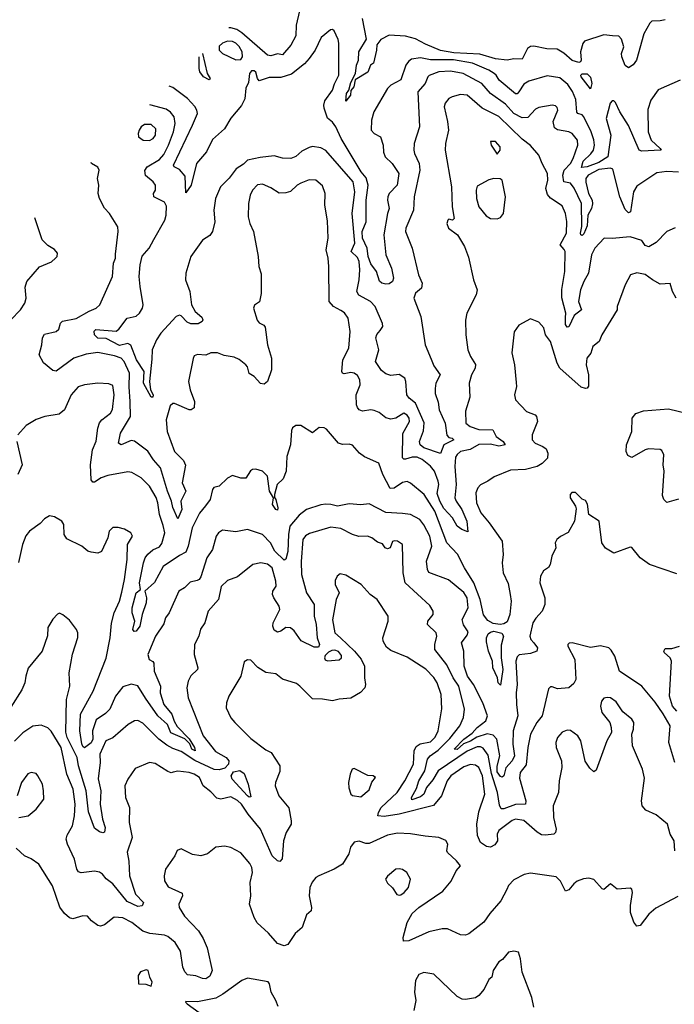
# Model space of a CAD drawing. Extents: x 2086813 to 2278017, y 548126 to 753336.
# Tile 300 of 461: x 2152256 to 2156189, y 702103 to 708019. Entities that reach past the tile are written whole.
import ezdxf

# ---------------------------------------------------------------- set-up
doc = ezdxf.new("R2010")
doc.units = 0

msp = doc.modelspace()

# ---------------------------------------------------------------- linework, layer by layer
at = {"layer": '0CON10XD'}
for points in [[(2153937.8, 708072.2), (2153917.1, 707985), (2153915, 707922.5), (2153884.4, 707865), (2153835, 707808), (2153804, 707814), (2153765, 707802.2), (2153745, 707805.6), (2153590.2, 707940.2), (2153559.5, 707959.5), (2153525, 707969.6), (2153511.6, 707969.8)], [(2156135, 708018.6), (2156105, 708010.8), (2156055, 708008.8), (2156041.7, 707998.3), (2156006.2, 707933.8), (2155962.5, 707775), (2155942.2, 707747.8), (2155915, 707728.8), (2155895, 707744.2), (2155874.5, 707795), (2155872.2, 707815), (2155886.9, 707855), (2155872.2, 707902.2), (2155855, 707919.2), (2155818.3, 707921.7), (2155765, 707927.5), (2155649.5, 707890.5), (2155639.1, 707875), (2155626.2, 707825), (2155630, 707775), (2155625.4, 707764.6), (2155615, 707762.1), (2155575, 707773.9), (2155525, 707818), (2155485, 707841.1), (2155423.1, 707843.1), (2155345, 707858.5), (2155325, 707856.9), (2155306.7, 707845), (2155275, 707780.5), (2155225, 707782.9), (2155185, 707776.2), (2155115, 707783.9), (2155020.5, 707810.5), (2154865, 707819.1), (2154785, 707832.6), (2154695, 707870.5), (2154635, 707904.1), (2154575, 707920.3), (2154475, 707925.8), (2154425, 707899.4), (2154401.8, 707868.2), (2154400.6, 707835), (2154382.5, 707757.5), (2154363.3, 707745), (2154347, 707703), (2154271.9, 707658.1), (2154263.8, 707615), (2154246.2, 707593.8), (2154244, 707565), (2154215, 707530), (2154219.4, 707575), (2154234.5, 707595.5), (2154245, 707642), (2154274.2, 707695.8), (2154279.5, 707745), (2154292.2, 707775), (2154294.5, 707825), (2154339.2, 707900.8), (2154315.8, 708025)], [(2156225, 707654.2), (2156092.5, 707597.5), (2156048, 707535), (2156031.2, 707478.8), (2156032.2, 707345), (2156050, 707295), (2156103.8, 707245), (2156110, 707235), (2156105.7, 707234.3), (2155995, 707229.5), (2155978, 707235), (2155913.8, 707383.8), (2155862.2, 707465), (2155835, 707522), (2155825, 707532), (2155815, 707532), (2155803.3, 707516.7), (2155780.5, 707425), (2155807.1, 707325), (2155789.3, 707195), (2155735, 707160.6), (2155665, 707134.3), (2155631, 707131), (2155641.9, 707168.1), (2155687.8, 707212.2), (2155703.3, 707235), (2155710.3, 707265), (2155706.5, 707296.5), (2155690.7, 707345), (2155645, 707434.6), (2155635, 707446.9), (2155610, 707455), (2155603.3, 707463.3), (2155598.5, 707538.5), (2155577.2, 707587.2), (2155550.1, 707630.1), (2155501.1, 707668.9), (2155425, 707682), (2155315, 707648.9), (2155285, 707631.8), (2155255, 707584.4), (2155245, 707573.5), (2155235, 707572.1), (2155136.9, 707655), (2155119.4, 707685), (2155106.7, 707695), (2155075, 707715.2), (2154976.9, 707756.9), (2154862.7, 707777.3), (2154725, 707777.9), (2154665, 707789.4), (2154609.6, 707780.4), (2154591.7, 707768.3), (2154575.2, 707744.8), (2154545, 707657.1), (2154485, 707624.5), (2154465, 707605.6), (2154383.2, 707465), (2154369.2, 707415), (2154368.5, 707355), (2154385, 707335.5), (2154423.9, 707313.9), (2154439.3, 707265), (2154442.5, 707222.5), (2154452.8, 707195), (2154494.4, 707155), (2154534.6, 707095), (2154524.1, 707025), (2154475.8, 706975), (2154467.1, 706955), (2154465.8, 706935), (2154476.7, 706885), (2154465.2, 706855), (2154444.5, 706725), (2154456.6, 706606.6), (2154489.2, 706525), (2154501.1, 706465), (2154496.6, 706445), (2154475, 706431.4), (2154455, 706430.2), (2154431.9, 706435), (2154417.2, 706447.2), (2154399.7, 706505), (2154365, 706551.8), (2154350.3, 706595), (2154343.1, 706645), (2154314.9, 706705), (2154313.9, 706745), (2154338.1, 706805), (2154337.7, 706935), (2154348.9, 707025), (2154338.3, 707068.3), (2154308.2, 707105), (2154187.6, 707305), (2154155, 707375.6), (2154135, 707403.1), (2154106.2, 707426.2), (2154086.1, 707486.1), (2154082.5, 707505), (2154089.1, 707530.9), (2154135, 707594.3), (2154146.9, 707633.1), (2154173.1, 707685), (2154172.7, 707877.3), (2154169.3, 707899.3), (2154145, 707951.2), (2154135, 707958.8), (2154123, 707957), (2154067.8, 707912.2), (2154031.1, 707835), (2153995.5, 707785), (2153966.8, 707753.2), (2153889.6, 707690.4), (2153825, 707670.6), (2153755, 707670.6), (2153695, 707650.8), (2153684.4, 707664.4), (2153675, 707703.8), (2153665, 707710.8), (2153648.8, 707711.2), (2153636.2, 707695), (2153631.2, 707641.2), (2153615, 707606.2), (2153607.8, 707542.2), (2153587.9, 707502.1), (2153525, 707426.5), (2153486.9, 707363.1), (2153415, 707298), (2153377.9, 707225), (2153318.2, 707155), (2153286.6, 707025), (2153255, 706977.5), (2153249.1, 707079.1), (2153215, 707117.7), (2153184.4, 707134.4), (2153180, 707145), (2153295, 707385.6), (2153323.2, 707455), (2153320.4, 707475), (2153307.6, 707497.6), (2153263.3, 707545), (2153175, 707612.1), (2153153.6, 707619.1)], [(2153555, 707777.5), (2153585, 707780), (2153594.5, 707795.5), (2153591.8, 707825), (2153575, 707858.2), (2153555, 707878.4), (2153535, 707887.8), (2153505, 707889.1), (2153475, 707878.2), (2153455, 707860), (2153454.5, 707835), (2153475, 707816.2), (2153555, 707777.5)], [(2153354, 707815.4), (2153381.8, 707695), (2153400.8, 707665), (2153395, 707656.2), (2153360, 707675), (2153339.1, 707705), (2153333.8, 707725), (2153333.2, 707795)], [(2156215, 707102.5), (2156145, 707106.9), (2156085, 707098.1), (2155965, 707018.1), (2155944.6, 706985), (2155925.6, 706865), (2155915, 706857.1), (2155895, 706878.1), (2155861.1, 706955), (2155820.6, 707120.6), (2155806.1, 707126.1), (2155735, 707117.9), (2155671.2, 707085), (2155657, 707065), (2155657.6, 707042.4), (2155673.3, 706975), (2155695.7, 706935), (2155698.7, 706911.3), (2155691.8, 706885), (2155669.7, 706845), (2155665, 706779.5), (2155645, 706732.5), (2155635, 706722.2), (2155627.5, 706725), (2155624.8, 706735), (2155632.9, 706775), (2155630.9, 706915), (2155587.3, 707007.3), (2155565, 707035.7), (2155525, 707044.4), (2155520.4, 707085), (2155527.7, 707115), (2155565.2, 707155), (2155582.3, 707185), (2155610.5, 707265), (2155607.8, 707295), (2155575, 707335.6), (2155555, 707345.4), (2155487.6, 707357.6), (2155469.5, 707369.5), (2155462.3, 707407.7), (2155489.1, 707475), (2155485, 707491.2), (2155475, 707500.8), (2155455, 707505.8), (2155375, 707490), (2155355, 707480), (2155309.2, 707430.8), (2155275, 707429.5), (2155225, 707454.8), (2155175, 707511.9), (2155084.8, 707574.8), (2155032.5, 707635), (2154921.4, 707695), (2154845, 707709.4), (2154775, 707704.8), (2154717, 707683), (2154707.5, 707675), (2154693.2, 707635), (2154648.9, 707585), (2154657.5, 707375), (2154625.6, 707275), (2154624.4, 707235.6), (2154628.2, 707215), (2154656.2, 707155), (2154660.7, 707115), (2154625.5, 706955), (2154621.1, 706875), (2154576, 706765), (2154574.3, 706745), (2154613.3, 706645), (2154651.2, 706485), (2154674.4, 706435), (2154669.5, 706405), (2154634.5, 706375.5), (2154623.3, 706345), (2154666.6, 706235), (2154692.4, 706065), (2154728.7, 705978.7), (2154745, 705939.1), (2154781.8, 705885), (2154757.2, 705835), (2154752.4, 705802.4), (2154752.4, 705772.4), (2154771.1, 705721.1), (2154776, 705675), (2154812.1, 705595), (2154822.4, 705522.4), (2154835, 705508.8), (2154855, 705504), (2154864, 705495), (2154803.8, 705465), (2154785, 705411.8), (2154685, 705446.5), (2154662.5, 705465), (2154657.5, 705485), (2154681.6, 705548.4), (2154686.1, 705596.1), (2154634.5, 705714.5), (2154595.9, 705745), (2154582.2, 705765), (2154576.4, 705845), (2154569.3, 705865), (2154535, 705887.4), (2154485, 705880), (2154455, 705890), (2154430.4, 705910.4), (2154394.5, 705965), (2154413.8, 706035), (2154396.5, 706106.5), (2154402.5, 706127.5), (2154421.7, 706151.7), (2154437.8, 706175), (2154435.9, 706194.1), (2154391.2, 706295), (2154363.8, 706325), (2154293.3, 706363.3), (2154281.2, 706385), (2154296.2, 706456.2), (2154300, 706515), (2154295.2, 706565), (2154285, 706590), (2154247.9, 706625), (2154269.4, 706675), (2154254.1, 706855), (2154270, 706985), (2154260, 707045), (2154095, 707232.5), (2154065, 707249.1), (2154015, 707256.2), (2153995, 707251.5), (2153951.7, 707228.3), (2153914.2, 707195.8), (2153885, 707184.6), (2153835, 707185.6), (2153785, 707201.5), (2153700.6, 707190.6), (2153625, 707174.4), (2153599.9, 707150.1), (2153557.1, 707122.9), (2153515, 707066), (2153462, 707015), (2153431.9, 706945), (2153421.9, 706875), (2153428.2, 706805), (2153414.7, 706745.3), (2153398.3, 706721.7), (2153355, 706694.2), (2153284.6, 706595), (2153253.8, 706495), (2153252.1, 706455), (2153277.7, 706385), (2153288, 706305), (2153309.6, 706265), (2153350.4, 706230.4), (2153355.5, 706215), (2153351.8, 706205), (2153328.5, 706191.5), (2153285, 706191.6), (2153261.4, 706201.4), (2153225, 706239.6), (2153215, 706242.7), (2153195, 706234.7), (2153103.3, 706135), (2153076.9, 706095), (2153051.9, 706035), (2153049.8, 705979.8), (2153036.5, 705845), (2153042, 705795), (2153057.3, 705765), (2153055, 705750), (2153045, 705750), (2152999.1, 705835), (2153003.3, 705905), (2152956.7, 705975), (2152923.2, 706063.2), (2152905, 706072.5), (2152855, 706061.6), (2152775, 706103.4), (2152725, 706105.6), (2152705.6, 706125), (2152703.3, 706146.7), (2152713.6, 706156.4), (2152835, 706147.5), (2152850.9, 706159.1), (2152901.8, 706225), (2152955, 706237.9), (2152975.8, 706255), (2152994, 706285), (2152997.6, 706305), (2152978.7, 706415), (2152974.4, 706475), (2152978.8, 706545), (2152991.5, 706598.5), (2153033.5, 706645), (2153062.2, 706697.8), (2153126.9, 706815), (2153135.2, 706845), (2153137.3, 706897.3), (2153125, 706921.9), (2153062, 706955), (2153060, 706975), (2153072, 706995), (2153072, 707025), (2153057.5, 707045), (2153011.9, 707081.9), (2153007.3, 707112.7), (2153021.1, 707135), (2153095, 707178.2), (2153121.7, 707208.3), (2153150.7, 707265), (2153179.2, 707345), (2153189.5, 707395), (2153183.3, 707435), (2153162.2, 707462.2), (2153135, 707480), (2153038.4, 707506.2)], [(2155685, 707604), (2155629.1, 707675), (2155628.1, 707685), (2155636.2, 707693.8), (2155665, 707693.8), (2155685, 707673.3), (2155694, 707635), (2155685, 707604)], [(2156195, 706768), (2156145, 706746.2), (2156080.3, 706679.7), (2156036.5, 706653.5), (2156015, 706662.7), (2155995, 706691.4), (2155925, 706713.3), (2155815, 706702.9), (2155767.5, 706705), (2155711.1, 706645), (2155692.1, 706605), (2155673.9, 706496.1), (2155645, 706446.5), (2155626.3, 706395), (2155614.6, 706325), (2155630.8, 706275), (2155588.5, 706241.5), (2155555, 706172.5), (2155545, 706170.8), (2155535, 706188), (2155535, 706230), (2155536.9, 706255), (2155512.9, 706347.1), (2155513, 706397), (2155531.4, 706505), (2155532.8, 706625), (2155528.2, 706638.2), (2155502.9, 706665), (2155541.3, 706735), (2155544.4, 706805.6), (2155535, 706853.3), (2155515, 706900), (2155446.2, 706946.2), (2155427.5, 706967.5), (2155417.3, 707005), (2155429.5, 707055), (2155427.8, 707095), (2155394.6, 707154.6), (2155375.7, 707205), (2155325, 707262.2), (2155275, 707300.4), (2155135, 707436), (2155035, 707486.3), (2154945, 707564.5), (2154905, 707569.5), (2154855, 707555.7), (2154835, 707544.2), (2154812.6, 707517.4), (2154805.7, 707495), (2154827.4, 707407.4), (2154832.8, 707355), (2154815.3, 707275), (2154812.7, 707235), (2154849.6, 707015), (2154855.3, 706895), (2154866.7, 706825), (2154856.7, 706813.3), (2154835, 706820), (2154827.5, 706815), (2154822.5, 706795), (2154832, 706765), (2154886.4, 706726.4), (2154928.8, 706655), (2154951.9, 706591.9), (2154982.2, 706455), (2155004.4, 706395), (2154999.2, 706365), (2154942, 706255), (2154934.2, 706214.2), (2154936.9, 706125), (2154949.2, 706035), (2154964, 705995), (2154994, 705946), (2154992.2, 705925), (2154971.5, 705885), (2154957.5, 705835), (2154959.7, 705750.3), (2154934.4, 705665.6), (2154937.5, 705595), (2154962.5, 705575), (2155015, 705555.8), (2155098.6, 705555), (2155118.2, 705515), (2155160, 705485), (2155173.8, 705465), (2155135, 705456.8), (2155085, 705468.5), (2155015, 705466.5), (2154963.5, 705436.5), (2154905, 705423.5), (2154885, 705406.9), (2154875, 705389.2), (2154870.8, 705335), (2154878.6, 705225), (2154870.3, 705145), (2154877.7, 705125), (2154913.5, 705075), (2154941.8, 705005), (2154948.8, 704941.2), (2154912.5, 704955), (2154884.3, 704975), (2154857.1, 705025), (2154805, 705082.5), (2154779.8, 705125), (2154765, 705172.5), (2154774.3, 705225), (2154770.8, 705245), (2154747.7, 705305), (2154725, 705336.2), (2154675, 705375.2), (2154645, 705390.6), (2154615, 705390.4), (2154575, 705378.6), (2154565, 705378.5), (2154556.6, 705386.6), (2154557.8, 705532.2), (2154597.1, 705605), (2154596.2, 705625), (2154585, 705642.9), (2154565, 705654.3), (2154516.2, 705623.8), (2154485, 705618.9), (2154455, 705626.7), (2154415, 705657.5), (2154385, 705670.9), (2154365, 705674.6), (2154315, 705666.9), (2154295, 705673.5), (2154285, 705687.5), (2154278.8, 705705), (2154278.2, 705765), (2154301.8, 705825), (2154300, 705855), (2154285, 705880.8), (2154265.8, 705895), (2154245, 705898.5), (2154205, 705890), (2154195, 705894), (2154191.1, 705905), (2154196.9, 705975), (2154234.4, 706045), (2154242.1, 706145), (2154230, 706225), (2154207.3, 706257.3), (2154185, 706271.5), (2154141.4, 706295), (2154114.5, 706325), (2154113.1, 706535), (2154109.6, 706585), (2154096.9, 706635), (2154109.5, 706705), (2154105, 706810), (2154089.1, 706905), (2154090.4, 706975), (2154075, 707020.6), (2154035, 707054.4), (2153995, 707055.5), (2153945, 707037.3), (2153923.3, 707025), (2153883.1, 706986.9), (2153855, 706977.5), (2153815, 706976.2), (2153765, 707008.2), (2153715, 707030.9), (2153685, 707025.6), (2153654.5, 706995), (2153641.2, 706965), (2153630.4, 706915), (2153628.9, 706835), (2153638.1, 706795), (2153660.6, 706745), (2153688.9, 706595), (2153693.3, 706535), (2153707.5, 706492.5), (2153707.3, 706372.7), (2153695.7, 706324.3), (2153667.3, 706302.7), (2153660.8, 706285), (2153682.6, 706212.6), (2153695, 706196.2), (2153722.3, 706182.3), (2153730.5, 706170.5), (2153744.4, 706065.6), (2153769.5, 705985), (2153769.5, 705915), (2153744.4, 705845), (2153725, 705828.8), (2153703.2, 705833.2), (2153665, 705874), (2153635, 705893.3), (2153623.8, 705933.8), (2153614.7, 705944.7), (2153575, 705976.7), (2153545, 705991.4), (2153485, 706000), (2153445, 706016.2), (2153405, 706016.2), (2153375, 706002.5), (2153323.3, 706006.7), (2153305, 705998), (2153297.3, 705982.7), (2153269.7, 705845), (2153279.7, 705795), (2153305.6, 705725), (2153304, 705686), (2153285.8, 705674.2), (2153275, 705674.2), (2153185, 705712.9), (2153175, 705712.5), (2153160.8, 705699.2)], [(2153035, 707293.3), (2153057.1, 707305), (2153072.2, 707325), (2153073.2, 707363.2), (2153045, 707389.4), (2153005, 707388.6), (2152986, 707375), (2152974.4, 707355.6), (2152967.1, 707335), (2152968.6, 707315), (2152996.7, 707295), (2153035, 707293.3)], [(2155125, 707210), (2155143.3, 707235), (2155143.8, 707255), (2155115, 707285.7), (2155085, 707287.5), (2155088, 707265), (2155125, 707210)], [(2153160.8, 705699.2), (2153136.6, 705615), (2153142.7, 705545), (2153185.4, 705425), (2153240.5, 705370.5), (2153251.8, 705341.8), (2153232.1, 705235), (2153254.5, 705185), (2153224.6, 705125), (2153229.4, 705075), (2153205, 705018.8), (2153175, 705088), (2153167.8, 705125), (2153143.8, 705185), (2153102.1, 705325), (2153059.2, 705375), (2153026.3, 705426.3), (2152945, 705486.7), (2152925, 705489.6), (2152865, 705464.7), (2152850, 705475), (2152860.8, 705535), (2152921.3, 705635), (2152919.4, 705725), (2152912.7, 705812.7), (2152914.8, 705895), (2152883.9, 705965), (2152865, 705985.3), (2152825, 705999.1), (2152725, 706018.1), (2152655, 706009.2), (2152580, 705985), (2152474, 705906), (2152455, 705910.5), (2152397.8, 705957.8), (2152372.9, 706005), (2152388.9, 706065), (2152392, 706108), (2152405, 706129.5), (2152475, 706144.5), (2152490.5, 706159.5), (2152501.1, 706195), (2152512.9, 706207.1), (2152595, 706222.8), (2152672.3, 706267.7), (2152715.7, 706285), (2152737.5, 706305), (2152813.1, 706475), (2152820, 706555), (2152832, 706585), (2152831.2, 706608.8), (2152848.1, 706745), (2152844.5, 706774.5), (2152795, 706853.8), (2152765, 706886.7), (2152734.6, 706944.6), (2152726.7, 706975), (2152731.9, 707025), (2152724, 707065), (2152733.3, 707115), (2152725, 707132.5), (2152687.5, 707155), (2152685.5, 707160.4)], [(2155125, 706821.9), (2155145, 706830.8), (2155162.2, 706855), (2155174, 706955), (2155154.6, 707054.6), (2155143.3, 707063.3), (2155105, 707064.1), (2155075, 707056.8), (2155005, 707017.5), (2154999.5, 706995), (2155000.4, 706945), (2155015, 706894), (2155059.4, 706839.4), (2155085, 706823.5), (2155125, 706821.9)], [(2152201.4, 706215), (2152260, 706275), (2152287.1, 706315), (2152294.4, 706345), (2152289.5, 706410.5), (2152298, 706445), (2152375, 706534.2), (2152447, 706563), (2152470, 706585), (2152480, 706595), (2152482.5, 706615), (2152465, 706637.5), (2152425, 706662.5), (2152391.2, 706695), (2152345.9, 706827.8)], [(2156201.4, 706345), (2156179.2, 706385), (2156165, 706433.3), (2156105, 706430.5), (2156057.5, 706455), (2156015, 706486.7), (2155965, 706496.7), (2155926.2, 706485), (2155894.7, 706425.3), (2155846.7, 706295), (2155846.7, 706275), (2155754.4, 706125), (2155738, 706085), (2155700, 706055), (2155688.1, 706015), (2155664.6, 705985), (2155658.7, 705945), (2155674, 705884), (2155672.9, 705817.1), (2155666, 705804), (2155655, 705801.8), (2155630.3, 705810.3), (2155500.8, 705925), (2155484.6, 705954.6), (2155445.8, 706085), (2155416, 706125), (2155405, 706166.7), (2155375, 706201.2), (2155325, 706221.2), (2155255, 706183.3), (2155227.3, 706142.7), (2155212.4, 706017.6), (2155230, 705945), (2155239.4, 705839.4), (2155241.4, 705815), (2155230, 705765), (2155236, 705735), (2155301.2, 705665), (2155354.2, 705644.2), (2155362, 705635), (2155368, 705605), (2155335.8, 705525), (2155336, 705495), (2155353.4, 705473.4), (2155398.8, 705455), (2155419.6, 705439.6), (2155429.1, 705415), (2155426.4, 705385), (2155395, 705351.9), (2155365, 705334.4), (2155295, 705315.6), (2155205, 705312.2), (2155107.6, 705272.4), (2155069.2, 705245), (2155025, 705223.9), (2155007.8, 705205), (2154995.9, 705175), (2155001.3, 705115), (2155026.5, 705056.5), (2155077.5, 704995), (2155154.2, 704885), (2155161.5, 704805), (2155154.6, 704755), (2155161.1, 704695), (2155191, 704631), (2155203.1, 704565), (2155208.8, 704525), (2155201.3, 704445), (2155185, 704401.5), (2155165, 704387.8), (2155143.8, 704383.8), (2155100, 704390), (2155068.9, 704408.9), (2155043.7, 704443.7), (2155021.9, 704535), (2154985.2, 704635), (2154928.5, 704725), (2154886.9, 704806.9), (2154822.9, 704875), (2154750.7, 705065), (2154686.4, 705166.4), (2154603.6, 705233.6), (2154583.2, 705243.2), (2154555, 705238.1), (2154505, 705203.9), (2154482.8, 705202.8), (2154438.2, 705285), (2154414.6, 705354.6), (2154328.3, 705391.7), (2154297.1, 705415), (2154255, 705462.5), (2154235, 705468.1), (2154195, 705465.7), (2154172, 705475), (2154098.3, 705558.3), (2154085, 705566.2), (2154055, 705568), (2154015, 705536.7), (2153945, 705581.2), (2153915, 705581.2), (2153895, 705566.7), (2153889.7, 705550.3), (2153883.6, 705465), (2153860, 705395), (2153857.3, 705305), (2153839.3, 705260.7), (2153803.8, 705225), (2153787.5, 705165), (2153786.9, 705146.9), (2153795.3, 705135.3), (2153807.5, 705085), (2153805, 705070.8), (2153795, 705075.7), (2153775.5, 705105), (2153780, 705145), (2153756, 705185), (2153745, 705276.2), (2153715, 705305.7), (2153675, 705318), (2153655, 705316.7), (2153642.3, 705307.7), (2153615, 705263.3), (2153585, 705264), (2153535, 705280), (2153505, 705263.3), (2153455, 705216.7), (2153422.7, 705207.3), (2153414.3, 705195.7), (2153400.4, 705135), (2153372, 705098), (2153335.5, 705054.5), (2153291.7, 704965), (2153268.9, 704855), (2153255, 704818.6), (2153215, 704799.3), (2153117.8, 704732.2), (2153065, 704637.5), (2153007.5, 704585), (2153017.5, 704545), (2153014.7, 704515), (2152990.9, 704445), (2152977.5, 704375), (2152955, 704344.4), (2152943.6, 704343.6), (2152934.6, 704354.6), (2152946.7, 704405), (2152931.4, 704455), (2152931.6, 704485), (2152954.8, 704575.2), (2152981.2, 704595), (2152975.8, 704635), (2153000.2, 704755), (2153010, 704785), (2153025, 704806.8), (2153055, 704832.7), (2153095, 704850.6), (2153109.3, 704870.7), (2153127.9, 704935), (2153118.7, 704978.7), (2153095.8, 705045), (2153085.8, 705115), (2153075, 705147.1), (2153035.2, 705215.2), (2152985, 705266.9), (2152928.7, 705298.7), (2152905, 705302.9), (2152785, 705280.9), (2152745, 705266.2), (2152705, 705240.6), (2152695, 705240.8), (2152685, 705253.3), (2152681.2, 705345), (2152694, 705435), (2152715, 705486.7), (2152724.3, 705565), (2152734.5, 705595.5), (2152750, 705615), (2152801.9, 705655), (2152814, 705676), (2152824.1, 705765), (2152815, 705820), (2152790.7, 705830.7), (2152725, 705834.6), (2152645, 705824.6), (2152607.7, 705812.3), (2152565, 705765.5), (2152525, 705673.8), (2152492.1, 705647.9), (2152405.9, 705634.1), (2152355, 705616.6), (2152295, 705580), (2152243.5, 705525)], [(2156215, 705136.9), (2156145, 705117.5), (2156125.5, 705135), (2156119.2, 705159.2), (2156127.8, 705305), (2156122.5, 705345), (2156126, 705405), (2156115, 705430), (2156105, 705435.7), (2156035, 705439.5), (2156015, 705434.4), (2155935, 705387.5), (2155910.6, 705400.6), (2155900.5, 705425), (2155901.8, 705465), (2155933.9, 705545), (2155936.9, 705625), (2155957.3, 705652.7), (2156005, 705669.1), (2156155, 705679.5), (2156278.8, 705651.2)], [(2152238.9, 705485), (2152270.5, 705345), (2152244.3, 705285.7)], [(2156205, 704690), (2156040, 704745), (2155985, 704786.2), (2155935, 704846.7), (2155925, 704850), (2155825, 704814.2), (2155775, 704843.1), (2155754.5, 704875), (2155737.3, 705005), (2155676.7, 705045), (2155668.3, 705108.3), (2155655, 705130), (2155635, 705137.5), (2155595, 705178), (2155572.7, 705177.3), (2155563.3, 705165), (2155563.3, 705145), (2155596, 705096), (2155599.5, 705079.5), (2155590, 705005), (2155551.7, 704938.3), (2155505, 704913.8), (2155483.8, 704895), (2155474, 704875), (2155476.7, 704845), (2155453.3, 704795), (2155444, 704745), (2155432.7, 704727.3), (2155403.6, 704706.4), (2155385.6, 704674.4), (2155380.6, 704635), (2155410.5, 704545), (2155411.8, 704505), (2155396.1, 704463.9), (2155356.3, 704423.7), (2155340, 704395), (2155321.8, 704315), (2155327.3, 704295), (2155344.6, 704275), (2155367.1, 704245), (2155362.5, 704225), (2155325, 704209.6), (2155257.1, 704202.9), (2155245, 704190), (2155237.9, 704165), (2155245.3, 704025), (2155239, 703975), (2155240.2, 703905), (2155248.8, 703835), (2155221.6, 703745), (2155219.5, 703665), (2155228.5, 703595), (2155215.2, 703565), (2155176.8, 703523.2), (2155164.8, 703475.2), (2155155, 703468.1), (2155145, 703471.7), (2155125, 703499.2), (2155125, 703533.1), (2155139.9, 703595), (2155122.9, 703695), (2155100.4, 703720.4), (2155065, 703726.8), (2155002.2, 703707.8), (2154965, 703684.1), (2154922.9, 703667.1), (2154885, 703634.3), (2154867.1, 703635), (2154924.7, 703695), (2154975, 703731.8), (2155004, 703766), (2155056.2, 703805), (2155066.9, 703835), (2155038.6, 703915), (2154983.1, 704025), (2154945.8, 704075), (2154925.7, 704135), (2154925.3, 704225), (2154911.1, 704275), (2154945, 704320), (2154951.4, 704341.4), (2154922.3, 704382.3), (2154915.3, 704415), (2154949.8, 704485), (2154943.8, 704545), (2154925, 704576.1), (2154832.4, 704652.4), (2154715, 704697.1), (2154706.4, 704715), (2154700, 704765), (2154732, 704855), (2154719.3, 704915), (2154685, 704983.5), (2154660, 705015), (2154605, 705046.3), (2154555, 705052.5), (2154455, 705058.5), (2154355, 705110), (2154305, 705103.6), (2154235, 705110.6), (2154165, 705095.5), (2154125, 705106.5), (2154095, 705107.5), (2154065, 705103.3), (2153978.8, 705075), (2153935, 705041.2), (2153879, 704975), (2153870.2, 704925), (2153866.5, 704823.5), (2153855, 704777.5), (2153845, 704771.2), (2153788.9, 704825), (2153762.5, 704875), (2153714, 704925), (2153625, 704955.6), (2153555, 704941.4), (2153475, 704950.8), (2153451.2, 704935), (2153436, 704915), (2153414.5, 704835), (2153380.8, 704785), (2153345, 704670.6), (2153335, 704655.4), (2153321.7, 704648.3), (2153280.6, 704639.4), (2153245, 704604.3), (2153212.5, 704585), (2153154.4, 704455), (2153132.5, 704425), (2153121.4, 704388.6), (2153071.5, 704315), (2153025.6, 704205), (2153034.3, 704175), (2153055, 704163.1), (2153062.1, 704152.1), (2153064.7, 704105), (2153102.1, 704015), (2153100, 703975), (2153122.5, 703905), (2153169.1, 703845), (2153182.9, 703802.9), (2153202.7, 703772.7), (2153275, 703697.7), (2153306.5, 703645), (2153310, 703625), (2153290, 703635), (2153277.8, 703667.8), (2153247.6, 703697.6), (2153163, 703733), (2153143.2, 703783.2), (2153086.2, 703836.2), (2153012.4, 703942.4), (2152965, 704016), (2152925, 704025.3), (2152875, 704011.1), (2152832.3, 703955), (2152796.4, 703875), (2152770.5, 703849.5), (2152715, 703811.9), (2152693.7, 703745), (2152694.3, 703695), (2152685.6, 703674.4), (2152645, 703644.5), (2152635, 703652.1), (2152628.7, 703668.7), (2152617.6, 703745), (2152622, 703845), (2152697.6, 703985), (2152775, 704182), (2152798.8, 704305), (2152807.6, 704392.4), (2152822.9, 704455), (2152855, 704524.2), (2152868.5, 704578.5), (2152886.4, 704655), (2152900.6, 704775), (2152904.1, 704865.9), (2152933.3, 704915), (2152923.3, 704935), (2152885, 704958), (2152848.3, 704968.3), (2152815, 704967.5), (2152793.3, 704945), (2152786.2, 704905), (2152747.7, 704822.3), (2152725, 704813.8), (2152685, 704820), (2152665, 704825.8), (2152628.8, 704855), (2152538.7, 704898.7), (2152522.2, 704925), (2152520, 704985), (2152508.8, 705005), (2152465, 705031.2), (2152435, 705036.7), (2152405, 705020), (2152378.1, 704991.9), (2152315, 704945.8), (2152293.5, 704916.5), (2152273.1, 704865), (2152247.5, 704757.5)], [(2155258.8, 703461.2), (2155298, 703325), (2155295.6, 703305), (2155235, 703302.7), (2155165, 703276.5), (2155148.1, 703278.1), (2155138.6, 703298.6), (2155127.2, 703375), (2155090.4, 703490.4), (2155070.2, 703600.2), (2155041.5, 703641.5), (2155025, 703649.7), (2155005, 703649), (2154945, 703623.9), (2154770.4, 703505), (2154739, 703451), (2154700.9, 703405), (2154685, 703364.8), (2154665, 703350.1), (2154612.2, 703332.2), (2154610, 703345), (2154640.6, 703399.4), (2154654.4, 703445.6), (2154690.7, 703505), (2154705.8, 703575), (2154722.7, 703595), (2154770.2, 703629.8), (2154840.5, 703699.5), (2154900, 703775), (2154923.3, 703825), (2154928.4, 703875), (2154895, 704013.5), (2154859.5, 704065), (2154821.8, 704141.8), (2154750.5, 704235), (2154750, 704265), (2154761.5, 704315), (2154758.2, 704335), (2154706, 704385), (2154708.8, 704405), (2154740.8, 704445), (2154739.4, 704465), (2154719.8, 704499.8), (2154572.5, 704635), (2154559.6, 704695), (2154556, 704865), (2154525, 704885.8), (2154505, 704886.7), (2154496.7, 704883.3), (2154482.5, 704845), (2154465, 704840), (2154452.5, 704845), (2154435, 704870), (2154405, 704880), (2154371.2, 704905), (2154345, 704915.3), (2154293.3, 704913.3), (2154255, 704924.6), (2154185, 704961.7), (2154125, 704969), (2153998, 704932), (2153972.8, 704917.2), (2153957.6, 704895), (2153946.7, 704763.3), (2153948.2, 704685), (2153978.9, 704575), (2154024.7, 704505), (2154025.2, 704435), (2154036.9, 704385), (2154044.1, 704305), (2154057.9, 704265), (2154051.4, 704248.6), (2154025, 704248), (2153947, 704287), (2153905, 704345.8), (2153883.8, 704365), (2153855, 704366.2), (2153825, 704345.5), (2153805, 704339.5), (2153785, 704350.8), (2153776.4, 704375), (2153779.1, 704395), (2153819.2, 704475), (2153815.5, 704495), (2153782.1, 704545), (2153775.5, 704565), (2153777.8, 704585), (2153795.9, 704615), (2153795.2, 704645.2), (2153772.8, 704725), (2153745, 704746.5), (2153705, 704755.4), (2153657.5, 704745), (2153565, 704670.6), (2153505, 704648.6), (2153466.9, 704613.1), (2153449.5, 704535), (2153388.9, 704465), (2153368.5, 704395), (2153342.6, 704357.4), (2153332.7, 704315), (2153305.4, 704264.6), (2153303.6, 704205), (2153325.8, 704125), (2153324, 704115), (2153285, 704075.8), (2153267.5, 704045), (2153259.1, 704005), (2153268.9, 703945), (2153358.8, 703715), (2153432.1, 703622.1), (2153497.3, 703585), (2153512.8, 703565), (2153509.7, 703545), (2153488.2, 703521.8), (2153455, 703510.7), (2153423.4, 703513.4), (2153308.1, 703568.1), (2153225, 703621.1), (2153175, 703638.9), (2153139.4, 703659.4), (2153091.1, 703695), (2152995, 703792.5), (2152965, 703807.5), (2152945, 703806.9), (2152906.9, 703783.1), (2152816.2, 703703.8), (2152773.6, 703686.4), (2152736.8, 703605), (2152739.5, 703555), (2152727.9, 703457.9), (2152743.2, 703385), (2152738.8, 703305), (2152753.1, 703215), (2152770, 703165), (2152765, 703136.7), (2152755, 703132), (2152735, 703138.9), (2152705, 703161.4), (2152669.5, 703259.5), (2152656, 703385), (2152609.1, 703535), (2152600.8, 703585), (2152540, 703705), (2152532, 703738), (2152537.2, 703935), (2152557.5, 704015), (2152553.1, 704095), (2152573.4, 704206.6), (2152604.3, 704305.7), (2152604.3, 704335), (2152596.9, 704355), (2152555, 704410), (2152515, 704443.3), (2152495, 704453.3), (2152482.3, 704447.7), (2152455, 704416.7), (2152424.2, 704365.8), (2152423, 704317), (2152390, 704225), (2152307.2, 704122.8), (2152293.5, 704073.5), (2152287.3, 704035), (2152267.8, 703992.2), (2152202.8, 703887.2)], [(2156191.9, 703025), (2156188.1, 703085), (2156164, 703125), (2156147.5, 703185), (2156080.9, 703240.9), (2156018.7, 703268.7), (2155997.1, 703295), (2155992.5, 703325), (2156010.6, 703460.6), (2155997.8, 703515), (2155938.6, 703655), (2155933.8, 703725), (2155944.2, 703755), (2155945.8, 703795), (2155934, 703815), (2155880.5, 703860.5), (2155839.8, 703919.8), (2155805, 703943.1), (2155785, 703946.7), (2155765, 703941.4), (2155751.9, 703925), (2155746.7, 703895), (2155754.5, 703855), (2155801.4, 703795), (2155810.6, 703765), (2155811.4, 703735), (2155784.4, 703685), (2155720.5, 703509.5), (2155705, 703500), (2155681.4, 703521.4), (2155654.2, 703564.2), (2155627.8, 703685), (2155610, 703715), (2155565, 703746.9), (2155545, 703750), (2155515, 703737.5), (2155486.9, 703705), (2155477.8, 703675), (2155478.9, 703645), (2155510.8, 703565), (2155514.3, 703525), (2155496.9, 703445), (2155493.1, 703375), (2155462.2, 703295), (2155462.5, 703225), (2155479.3, 703155), (2155475.8, 703134.2), (2155465, 703125.5), (2155415, 703118.6), (2155391.5, 703121.5), (2155366, 703136), (2155285, 703207.3), (2155235, 703214.6), (2155215, 703206.2), (2155135, 703146.2), (2155124.7, 703125), (2155126.6, 703085), (2155110.1, 703059.9), (2155085, 703047.1), (2155060.6, 703050.6), (2155024.4, 703074.4), (2155007.2, 703117.2), (2155003, 703185), (2155015, 703258.8), (2155050, 703365), (2155036.2, 703475), (2155014.5, 703525), (2154995, 703539.6), (2154965, 703543.8), (2154925, 703530.3), (2154846.8, 703475), (2154824.6, 703445), (2154790.8, 703355), (2154742.1, 703297.9), (2154535, 703245.9), (2154445, 703230.4), (2154408, 703235), (2154411.5, 703255), (2154427.6, 703285), (2154524.7, 703375), (2154569.6, 703445), (2154621.1, 703545), (2154625.2, 703624.8), (2154637.8, 703652.2), (2154662.4, 703667.6), (2154725, 703680.7), (2154752.3, 703707.7), (2154770.5, 703745), (2154791.4, 703878.6), (2154788.5, 703965), (2154764.7, 704035), (2154745, 704065.4), (2154696.3, 704116.3), (2154585, 704188.5), (2154485, 704228.5), (2154459.4, 704249.4), (2154440, 704285), (2154437.5, 704305), (2154469.1, 704405), (2154470, 704435), (2154404.5, 704535), (2154361.9, 704565), (2154307.5, 704625), (2154215, 704682), (2154181.7, 704688.3), (2154162.5, 704675), (2154151.7, 704648.3), (2154152, 704625), (2154175.8, 704575), (2154157.1, 704535), (2154136.3, 704413.7), (2154149.5, 704335), (2154184.3, 704305)], [(2155145, 704020), (2155131.2, 704035), (2155126.7, 704065), (2155098, 704125), (2155097.8, 704165), (2155072.5, 704225), (2155060.5, 704280.5), (2155061.3, 704305), (2155071.1, 704328.9), (2155085, 704339.5), (2155105, 704343.9), (2155152.1, 704332.1), (2155163.6, 704315), (2155149.5, 704260.5), (2155148.6, 704185), (2155159.5, 704115), (2155145, 704020)], [(2154184.3, 704305), (2154267.1, 704225), (2154307.3, 704177.3), (2154327.5, 704135), (2154327.8, 704065), (2154334.4, 704025), (2154330.6, 704005), (2154304, 703976), (2154245, 703941.4), (2154175, 703935.6), (2154135, 703925.6), (2154075, 703936.9), (2154015, 703937.3), (2153940, 704015), (2153919.3, 704029.3), (2153835.8, 704055.8), (2153795, 704089.2), (2153735, 704095.8), (2153687, 704127), (2153645, 704170), (2153625, 704172.5), (2153605, 704160), (2153584.4, 704075), (2153512.5, 703955), (2153498, 703915), (2153496.2, 703883.8), (2153525, 703823.3), (2153547.5, 703795), (2153645, 703700.5), (2153735, 703631.9), (2153765.8, 703615), (2153819.2, 703535), (2153819.1, 703500.9), (2153792.5, 703435), (2153791.4, 703415), (2153813.6, 703355), (2153872.4, 703282.4), (2153887.1, 703205), (2153886.2, 703185), (2153857.3, 703135), (2153840.4, 703085), (2153833.1, 702976.9), (2153819.7, 702960.3), (2153805, 702964.7), (2153772.1, 702995), (2153702.3, 703155), (2153627.6, 703245), (2153588.6, 703305), (2153565, 703328), (2153525, 703348.7), (2153465, 703334.7), (2153440.8, 703340.8), (2153405, 703380), (2153358.5, 703415), (2153335.5, 703465), (2153305, 703484.6), (2153275, 703495.3), (2153205, 703504.2), (2153177, 703497), (2153165, 703494.2), (2153145, 703500.6), (2153068.9, 703548.9), (2153035, 703555.8), (2152950.2, 703519.8), (2152904.7, 703455.3), (2152886.7, 703415), (2152892.2, 703345), (2152914.5, 703285), (2152912.5, 703195), (2152931.5, 703105), (2152902.4, 703017.6), (2152912.1, 702962.1), (2152916.1, 702875), (2152951.4, 702765), (2152999.1, 702715), (2152991.8, 702695), (2152965, 702690.2), (2152901.3, 702721.3), (2152815, 702825.8), (2152775.6, 702855.6), (2152752.9, 702885), (2152735, 702897.3), (2152705, 702902.5), (2152625, 702893.5), (2152609.1, 702899.1), (2152598.5, 702915), (2152585.7, 702975.7), (2152542.5, 703065), (2152535.4, 703095), (2152541.1, 703118.9), (2152572.5, 703175), (2152584.2, 703235.8), (2152588.9, 703305), (2152577.6, 703395), (2152538.7, 703485), (2152504, 703645), (2152444.4, 703744.4), (2152425, 703763.8), (2152385, 703778.9), (2152335, 703774.5), (2152275.3, 703734.7), (2152225, 703684.5)], [(2154106, 704166), (2154175, 704171.8), (2154189.6, 704185), (2154188.8, 704198.8), (2154171.5, 704221.5), (2154149.5, 704229.5), (2154131.3, 704228.7), (2154111.8, 704218.2), (2154091.7, 704198.3), (2154086.6, 704185), (2154091.8, 704171.8), (2154106, 704166)], [(2156192.5, 703555), (2156157.1, 703675), (2156165.4, 703775), (2156121.7, 703848.3), (2156075, 703918.2), (2155994.3, 704015), (2155860, 704105), (2155831.4, 704195), (2155810.3, 704230.3), (2155795, 704244), (2155745, 704256.7), (2155685, 704245.7), (2155575, 704274), (2155558.3, 704271.7), (2155550, 704265), (2155550, 704255), (2155591.9, 704175), (2155596.6, 704053.4), (2155585, 704031.2), (2155555, 704004), (2155487.9, 703997.9), (2155455, 704010), (2155445, 704009.2), (2155432.6, 703997.4), (2155394.4, 703835), (2155363.3, 703796.7), (2155326, 703725), (2155308.9, 703645), (2155299.1, 703540.9), (2155263.8, 703495), (2155258.8, 703461.2)], [(2156205, 703864.2), (2156178.6, 703895), (2156161, 703955), (2156171.5, 704165), (2156163.6, 704185), (2156129.5, 704215), (2156125.6, 704225), (2156135, 704240.5), (2156175, 704240.8), (2156221.2, 704255)], [(2154305, 703350), (2154355, 703392), (2154372.5, 703437.5), (2154393.3, 703465), (2154380, 703475), (2154348.3, 703478.3), (2154265, 703520), (2154253.8, 703515), (2154240.6, 703485), (2154231.9, 703435), (2154233.4, 703403.4), (2154246.2, 703366.2), (2154255, 703357.5), (2154305, 703350)], [(2152250, 703225), (2152307.5, 703235), (2152353.9, 703276.1), (2152400.8, 703335), (2152399.2, 703385), (2152392.5, 703425), (2152365.5, 703475.5), (2152355, 703488.8), (2152325, 703496.2), (2152305, 703486.7), (2152266.2, 703435), (2152241.2, 703355)], [(2153635, 703348.1), (2153625, 703354.7), (2153533.2, 703455), (2153525.7, 703475), (2153541.4, 703498.6), (2153577.6, 703507.6), (2153605, 703490), (2153628.1, 703425), (2153645, 703350), (2153635, 703348.1)], [(2156210.3, 702749.7), (2156079.1, 702680.9), (2156036, 702645), (2155985, 702576), (2155965, 702571.2), (2155947, 702597), (2155926.4, 702653.6), (2155926.1, 702696.1), (2155938.8, 702775), (2155933.6, 702793.6), (2155925, 702800), (2155845, 702793.8), (2155805, 702826.7), (2155765, 702793.3), (2155755, 702796.7), (2155705, 702853.3), (2155675, 702860), (2155643.6, 702856.4), (2155605, 702842.5), (2155585, 702827.5), (2155555, 702790), (2155535, 702783.3), (2155505, 702842.5), (2155478.6, 702868.6), (2155325, 702890), (2155287.9, 702882.1), (2155225, 702851.4), (2155193.9, 702816.1), (2155182, 702792), (2155147.5, 702725), (2155081.2, 702648.8), (2155045, 702595.8), (2154954.6, 702525.4), (2154935, 702518.5), (2154905, 702521.1), (2154826, 702556), (2154795, 702556.9), (2154715, 702538.1), (2154595, 702484.5), (2154562.7, 702482.7), (2154560.6, 702505), (2154585, 702593.3), (2154615, 702648), (2154654.3, 702685), (2154798.5, 702781.5), (2154847.6, 702842.4), (2154878.9, 702905), (2154903.8, 702935), (2154881.4, 702965), (2154825.6, 703015), (2154821.9, 703025), (2154828.6, 703065), (2154817, 703087), (2154775, 703104.4), (2154692, 703112), (2154605, 703126.5), (2154525, 703131.5), (2154465, 703119.5), (2154355, 703069.1), (2154335, 703069.5), (2154295, 703083.8), (2154265, 703076.7), (2154243, 703047), (2154233.9, 703006.1), (2154196.2, 702945), (2154146.2, 702915), (2154053.3, 702875), (2154035, 702863.8), (2154013.4, 702836.6), (2153999.2, 702805), (2153995.7, 702755), (2154008.8, 702685), (2154006.2, 702663.8), (2153980, 702640), (2153952.5, 702565), (2153911.2, 702528.8), (2153867.6, 702462.4), (2153845, 702454.2), (2153805, 702468), (2153749.8, 702529.8), (2153681.8, 702591.8), (2153664.6, 702624.6), (2153637.1, 702705), (2153644.2, 702755), (2153641.2, 702835), (2153654, 702895), (2153650, 702925), (2153637.9, 702947.9), (2153585, 703012.5), (2153525, 703044), (2153486.4, 703053.6), (2153435, 703046.7), (2153385, 703006), (2153343.9, 702993.9), (2153295, 703002.5), (2153225, 703036.2), (2153202.7, 703027.3), (2153188.8, 702995), (2153131.9, 702915), (2153123.1, 702875), (2153126, 702845), (2153148.3, 702808.3), (2153231.4, 702771.4), (2153234, 702754), (2153211.8, 702705), (2153214.5, 702685), (2153245, 702631.9), (2153331.1, 702545), (2153358.9, 702498.9), (2153382.7, 702442.7), (2153411.5, 702305), (2153398.7, 702271.3), (2153375, 702256.6), (2153355, 702257.8), (2153315, 702273.8), (2153265, 702280), (2153248.2, 702298.2), (2153235.3, 702325), (2153222.1, 702422.1), (2153190.9, 702475), (2153145, 702510), (2153125, 702518), (2153038.6, 702528.6), (2152995, 702542.8), (2152930.5, 702595), (2152875, 702621.4), (2152823.5, 702626.5), (2152765, 702580.6), (2152742.1, 702572.1), (2152725, 702575.8), (2152686.2, 702605), (2152662.3, 702632.3), (2152635, 702634.2), (2152575, 702615.8), (2152555, 702622), (2152525, 702648.6), (2152496.9, 702686.9), (2152451.9, 702815), (2152370, 702945), (2152325, 702976.9), (2152283.8, 702995), (2152235, 703040)], [(2154535, 702757.5), (2154545, 702761.4), (2154565.7, 702775), (2154591.4, 702805), (2154604.2, 702855), (2154582, 702895), (2154555, 702912.9), (2154535, 702917.1), (2154515, 702914), (2154465, 702873.3), (2154454, 702855), (2154465, 702830), (2154495, 702802), (2154521.7, 702761.7), (2154535, 702757.5)], [(2155346, 702085), (2155333, 702143), (2155275.5, 702295.5), (2155265.9, 702375.9), (2155252.5, 702415), (2155225, 702422), (2155193.2, 702416.8), (2155157.7, 702372.3), (2155135, 702357.5), (2155100, 702305), (2155092.5, 702265), (2155075, 702252.5), (2155046.1, 702193.9), (2155013.8, 702155), (2154995, 702142), (2154935, 702131.2), (2154915, 702133.8), (2154885, 702150), (2154745, 702284.3), (2154685, 702294.2), (2154655, 702282), (2154634.5, 702245), (2154628.6, 702175), (2154635.7, 702125), (2154624, 702065)], [(2153045, 702212.5), (2153052.5, 702235), (2153036.7, 702266.7), (2153027.5, 702305), (2153015, 702310), (2152981.7, 702298.3), (2152966.7, 702275), (2152970, 702225), (2153013, 702223), (2153045, 702212.5)], [(2153808.8, 702088.8), (2153795.6, 702125), (2153765.8, 702175), (2153756.1, 702226.1), (2153748.3, 702238.3), (2153625, 702259.2), (2153590, 702245), (2153476.5, 702163.5), (2153435, 702140.5), (2153325, 702118), (2153255, 702120), (2153252.5, 702115), (2153262.5, 702105), (2153333.6, 702053.6)]]:
    msp.add_lwpolyline(points, dxfattribs=at)

doc.saveas('drawing.dxf')
